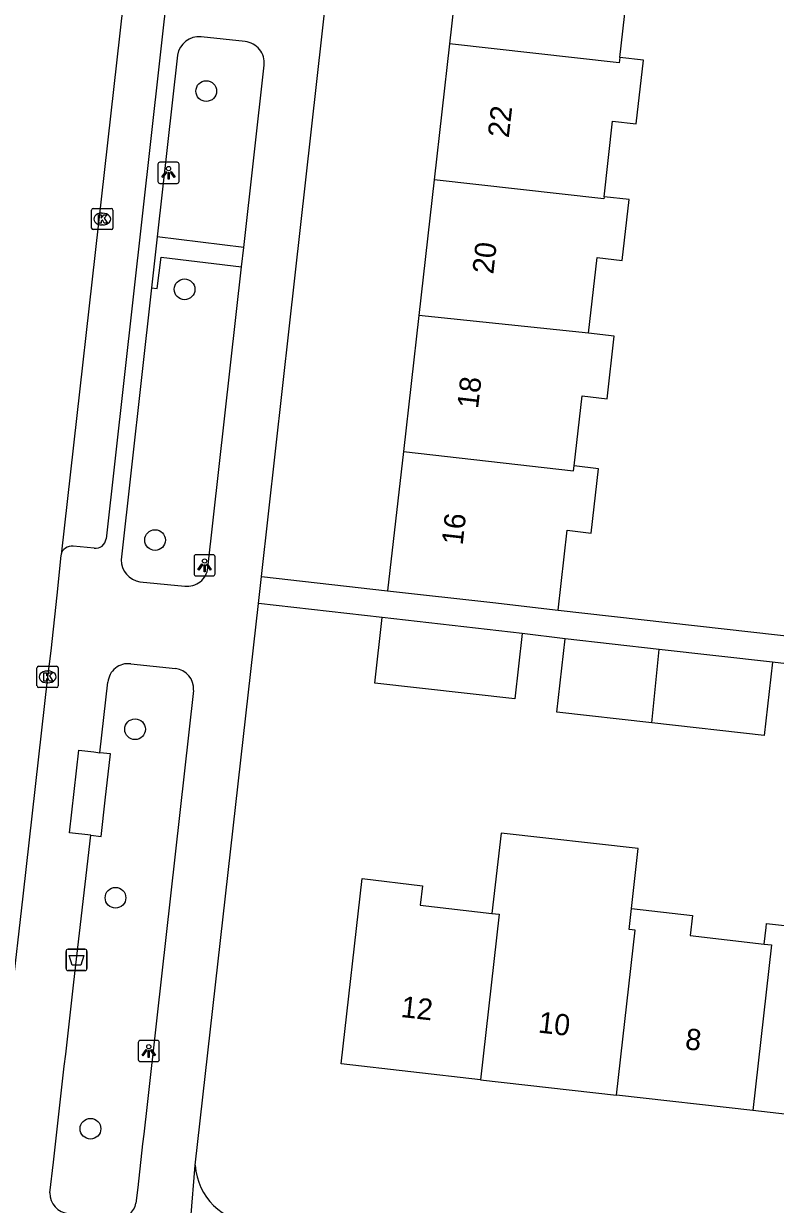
# Model space of a CAD drawing. Extents: x 162026 to 163499, y 387297 to 388169.
# Drawn here: x 162279.3 to 162314.8, y 387674.7 to 387730.5 of the extents above; entities that cross this region are included whole.
import ezdxf

# ---------------------------------------------------------------- set-up
doc = ezdxf.new("R2010")
doc.units = 0
for name, color, linetype in [('IMGEO_Afvalbak', 7, 'Continuous'), ('IMGEO_Boom', 7, 'Continuous'), ('IMGEO_Kolk', 7, 'Continuous'), ('IMGEO_Lichtpunt', 7, 'Continuous'), ('IMGEO_Pand', 7, 'Continuous'), ('IMGEO_Pand_nummerreeks', 7, 'Continuous'), ('IMGEO_Rijbaan_lokaal_gesloten', 7, 'Continuous'), ('IMGEO_Voetpad_gesloten', 7, 'Continuous'), ('IMGEO_Voetpad_open', 7, 'Continuous')]:
    doc.layers.add(name, color=color, linetype=linetype)

msp = doc.modelspace()

# ---------------------------------------------------------------- linework, layer by layer
at = {"layer": 'IMGEO_Afvalbak'}
for p, q in [((162281.266, 387685.86), (162281.266, 387686.66)), ((162281.266, 387686.66), (162281.266, 387685.86)), ((162281.366, 387686.76), (162282.156, 387686.76)), ((162282.156, 387686.76), (162281.366, 387686.76)), ((162282.256, 387686.66), (162282.256, 387685.86)), ((162282.256, 387685.86), (162282.256, 387686.66)), ((162282.156, 387685.76), (162281.366, 387685.76)), ((162281.366, 387685.76), (162282.156, 387685.76))]:
    msp.add_line(p, q, dxfattribs=at)
msp.add_lwpolyline([(162281.409, 387686.474), (162282.113, 387686.474), (162281.964, 387686.004), (162281.558, 387686.004), (162281.409, 387686.474)], dxfattribs=at)
for centre, start, end in [((162281.366, 387686.66), 90, 180), ((162281.366, 387686.66), 90, 180), ((162282.156, 387686.66), 0, 90), ((162282.156, 387686.66), 360, 90), ((162281.366, 387685.86), 180, 270), ((162281.366, 387685.86), 180, 270), ((162282.156, 387685.86), 270, 0), ((162282.156, 387685.86), 270, 0)]:
    msp.add_arc(centre, 0.1, start, end, dxfattribs=at)
at = {"layer": 'IMGEO_Boom'}
for centre in [(162287.886, 387727.271), (162286.863, 387717.914), (162285.469, 387706.079), (162284.526, 387697.148), (162283.602, 387689.193), (162282.42, 387678.292)]:
    msp.add_circle(centre, 0.489, dxfattribs=at)
at = {"layer": 'IMGEO_Kolk'}
for p, q in [((162282.474, 387720.805), (162282.474, 387721.657)), ((162282.549, 387721.731), (162283.401, 387721.731)), ((162282.962, 387721.511), (162282.987, 387721.511)), ((162283.475, 387721.657), (162283.475, 387720.805)), ((162282.985, 387720.951), (162282.96, 387720.951)), ((162283.401, 387720.731), (162282.549, 387720.731)), ((162279.895, 387699.192), (162279.895, 387700.044)), ((162279.97, 387700.118), (162280.822, 387700.118)), ((162280.383, 387699.898), (162280.408, 387699.898)), ((162280.896, 387700.044), (162280.896, 387699.192)), ((162280.822, 387699.118), (162279.97, 387699.118)), ((162280.406, 387699.338), (162280.381, 387699.338))]:
    msp.add_line(p, q, dxfattribs=at)
for points in [[(162282.474, 387720.805), (162282.474, 387721.657)], [(162282.549, 387721.731), (162283.401, 387721.731)], [(162282.795, 387721.431), (162282.918, 387721.431), (162282.918, 387721.28), (162283.048, 387721.431), (162283.212, 387721.431), (162283.066, 387721.28), (162283.219, 387721.031), (162283.067, 387721.031), (162282.982, 387721.195), (162282.918, 387721.128), (162282.918, 387721.031), (162282.795, 387721.031), (162282.795, 387721.431)], [(162283.475, 387721.657), (162283.475, 387720.805)], [(162283.401, 387720.731), (162282.549, 387720.731)], [(162279.895, 387699.192), (162279.895, 387700.044)], [(162279.97, 387700.118), (162280.822, 387700.118)], [(162280.216, 387699.818), (162280.339, 387699.818), (162280.339, 387699.667), (162280.469, 387699.818), (162280.633, 387699.818), (162280.487, 387699.667), (162280.64, 387699.418), (162280.488, 387699.418), (162280.403, 387699.582), (162280.339, 387699.515), (162280.339, 387699.418), (162280.216, 387699.418), (162280.216, 387699.818)], [(162280.896, 387700.044), (162280.896, 387699.192)], [(162280.822, 387699.118), (162279.97, 387699.118)]]:
    msp.add_lwpolyline(points, dxfattribs=at)
for centre, start, end in [((162282.551, 387721.655), 91.552, 178.448), ((162282.551, 387721.655), 91.552, 178.448), ((162283.399, 387721.655), 1.552, 88.448), ((162283.399, 387721.655), 1.552, 88.448), ((162282.551, 387720.807), 181.552, 268.448), ((162282.551, 387720.807), 181.552, 268.448), ((162283.399, 387720.807), 271.552, 358.448), ((162283.399, 387720.807), 271.552, 358.448), ((162279.972, 387700.042), 91.552, 178.448), ((162279.972, 387700.042), 91.552, 178.448), ((162280.82, 387700.042), 1.552, 88.448), ((162280.82, 387700.042), 1.552, 88.448), ((162279.972, 387699.194), 181.552, 268.448), ((162279.972, 387699.194), 181.552, 268.448), ((162280.82, 387699.194), 271.552, 358.448), ((162280.82, 387699.194), 271.552, 358.448)]:
    msp.add_arc(centre, 0.0765, start, end, dxfattribs=at)
for centre, major_axis, ratio, start_param, end_param in [((162282.961, 387721.231), (-0.387, 0.002), 0.722429, 4.712389, 7.853982), ((162282.986, 387721.231), (-0.39, 0.002), 0.717154, 1.570796, 4.712389), ((162280.382, 387699.618), (-0.387, 0.002), 0.722429, 4.712389, 7.853982), ((162280.407, 387699.618), (-0.39, 0.002), 0.717154, 1.570796, 4.712389)]:
    msp.add_ellipse(centre, major_axis=major_axis, ratio=ratio, start_param=start_param, end_param=end_param, dxfattribs=at)
at = {"layer": 'IMGEO_Lichtpunt'}
for p, q in [((162285.606, 387723.816), (162285.606, 387723.009)), ((162285.606, 387723.816), (162285.606, 387723.009)), ((162286.508, 387723.911), (162285.7, 387723.911)), ((162286.508, 387723.911), (162285.7, 387723.911)), ((162286.602, 387723.009), (162286.602, 387723.816)), ((162286.602, 387723.009), (162286.602, 387723.816)), ((162285.7, 387722.915), (162286.508, 387722.915)), ((162285.7, 387722.915), (162286.508, 387722.915)), ((162287.309, 387705.29), (162287.309, 387704.483)), ((162287.309, 387705.29), (162287.309, 387704.483)), ((162288.211, 387705.385), (162287.403, 387705.385)), ((162288.211, 387705.385), (162287.403, 387705.385)), ((162288.305, 387704.483), (162288.305, 387705.29)), ((162288.305, 387704.483), (162288.305, 387705.29)), ((162287.403, 387704.389), (162288.211, 387704.389)), ((162287.403, 387704.389), (162288.211, 387704.389)), ((162284.675, 387682.362), (162284.675, 387681.555)), ((162284.675, 387682.362), (162284.675, 387681.555)), ((162285.577, 387682.457), (162284.769, 387682.457)), ((162285.577, 387682.457), (162284.769, 387682.457)), ((162285.671, 387681.555), (162285.671, 387682.362)), ((162285.671, 387681.555), (162285.671, 387682.362)), ((162284.769, 387681.461), (162285.577, 387681.461)), ((162284.769, 387681.461), (162285.577, 387681.461))]:
    msp.add_line(p, q, dxfattribs=at)
for points in [[(162285.98, 387723.48), (162286.019, 387723.452), (162285.831, 387723.19), (162285.793, 387723.217), (162285.98, 387723.48)], [(162286.082, 387723.432), (162286.129, 387723.432), (162286.129, 387723.11), (162286.082, 387723.11), (162286.082, 387723.432)], [(162286.192, 387723.452), (162286.23, 387723.479), (162286.417, 387723.217), (162286.378, 387723.189), (162286.192, 387723.452)], [(162287.683, 387704.954), (162287.722, 387704.926), (162287.534, 387704.664), (162287.496, 387704.691), (162287.683, 387704.954)], [(162287.785, 387704.906), (162287.832, 387704.906), (162287.832, 387704.584), (162287.785, 387704.584), (162287.785, 387704.906)], [(162287.895, 387704.926), (162287.933, 387704.953), (162288.12, 387704.691), (162288.081, 387704.663), (162287.895, 387704.926)], [(162285.049, 387682.026), (162285.088, 387681.998), (162284.9, 387681.736), (162284.862, 387681.763), (162285.049, 387682.026)], [(162285.151, 387681.978), (162285.198, 387681.978), (162285.198, 387681.656), (162285.151, 387681.656), (162285.151, 387681.978)], [(162285.261, 387681.998), (162285.299, 387682.025), (162285.486, 387681.763), (162285.447, 387681.735), (162285.261, 387681.998)]]:
    msp.add_lwpolyline(points, dxfattribs=at)
for centre in [(162286.105, 387723.614), (162287.808, 387705.088), (162285.174, 387682.16)]:
    msp.add_circle(centre, 0.0994, dxfattribs=at)
for centre, start, end in [((162285.7, 387723.816), 90, 180), ((162285.7, 387723.816), 90, 180), ((162286.508, 387723.816), 0, 90), ((162286.508, 387723.816), 0, 90), ((162285.7, 387723.009), 180, 270), ((162285.7, 387723.009), 180, 270), ((162286.508, 387723.009), 270, 0), ((162286.508, 387723.009), 270, 360), ((162287.403, 387705.29), 90, 180), ((162287.403, 387705.29), 90, 180), ((162288.211, 387705.29), 0, 90), ((162288.211, 387705.29), 0, 90), ((162287.403, 387704.483), 180, 270), ((162287.403, 387704.483), 180, 270), ((162288.211, 387704.483), 270, 0), ((162288.211, 387704.483), 270, 360), ((162284.769, 387682.362), 90, 180), ((162284.769, 387682.362), 90, 180), ((162285.577, 387682.362), 0, 90), ((162285.577, 387682.362), 0, 90), ((162284.769, 387681.555), 180, 270), ((162284.769, 387681.555), 180, 270), ((162285.577, 387681.555), 270, 0), ((162285.577, 387681.555), 270, 360)]:
    msp.add_arc(centre, 0.0946, start, end, dxfattribs=at)
at = {"layer": 'IMGEO_Pand'}
for points in [[(162300.1, 387735.926), (162299.373, 387729.508)], [(162307.411, 387728.86), (162307.788, 387732.193), (162308.92, 387732.065), (162309.269, 387735.147), (162308.141, 387735.275)], [(162299.373, 387729.508), (162298.646, 387723.09)], [(162307.411, 387728.86), (162307.382, 387728.602), (162299.373, 387729.508)], [(162306.667, 387722.288), (162307.07, 387725.846), (162308.193, 387725.719), (162308.535, 387728.733), (162307.411, 387728.86)], [(162298.646, 387723.09), (162297.919, 387716.672)], [(162306.667, 387722.288), (162306.655, 387722.183), (162298.646, 387723.09)], [(162305.933, 387715.839), (162306.338, 387719.412), (162307.525, 387719.278), (162307.851, 387722.154), (162306.667, 387722.288)], [(162297.919, 387716.672), (162297.192, 387710.254)], [(162305.933, 387715.839), (162297.919, 387716.672)], [(162305.259, 387709.575), (162305.634, 387712.884), (162306.816, 387712.75), (162307.15, 387715.701), (162305.933, 387715.839)], [(162297.192, 387710.254), (162296.448, 387703.689)], [(162297.192, 387710.254), (162305.233, 387709.344), (162305.259, 387709.575)], [(162304.508, 387702.775), (162304.934, 387706.539), (162306.068, 387706.411), (162306.411, 387709.445), (162305.259, 387709.575)], [(162296.448, 387703.689), (162301.417, 387703.126), (162304.508, 387702.775)], [(162302.807, 387701.675), (162302.456, 387698.579), (162295.841, 387699.329), (162296.192, 387702.425)], [(162302.807, 387701.675), (162296.192, 387702.425)], [(162308.933, 387697.449), (162304.447, 387697.953), (162304.836, 387701.411)], [(162309.279, 387700.912), (162304.836, 387701.411)], [(162308.933, 387697.449), (162309.279, 387700.912)], [(162314.623, 387700.311), (162309.279, 387700.912)], [(162314.623, 387700.311), (162314.234, 387696.852), (162308.933, 387697.449)], [(162307.963, 387688.682), (162308.284, 387691.515), (162301.809, 387692.25), (162301.377, 387688.454)], [(162300.831, 387680.604), (162294.254, 387681.35), (162295.247, 387690.105), (162298.098, 387689.752), (162297.994, 387688.838), (162301.377, 387688.454)], [(162307.26, 387679.875), (162308.144, 387687.669), (162307.852, 387687.702), (162307.963, 387688.682)], [(162307.963, 387688.682), (162310.842, 387688.356), (162310.735, 387687.407), (162314.232, 387687.01)], [(162301.377, 387688.454), (162301.717, 387688.415), (162300.831, 387680.604)], [(162314.232, 387687.01), (162314.322, 387687.796), (162314.343, 387687.982), (162317.302, 387687.647), (162317.189, 387686.657), (162320.477, 387686.284)], [(162314.232, 387687.01), (162314.576, 387686.971), (162313.688, 387679.146)], [(162300.831, 387680.604), (162307.26, 387679.875)], [(162313.688, 387679.146), (162307.26, 387679.875)], [(162320.117, 387678.417), (162313.688, 387679.146)]]:
    msp.add_lwpolyline(points, dxfattribs=at)
at = {"layer": 'IMGEO_Rijbaan_lokaal_gesloten'}
for points in [[(162292.493, 387807.458), (162285.406, 387744.3), (162281.03, 387705.382)], [(162281.03, 387705.382), (162281.027, 387705.35), (162280.829, 387703.47), (162280.554, 387700.852), (162280.396, 387699.618), (162279.219, 387689.263), (162278.673, 387684.455), (162278.598, 387683.798), (162277.915, 387677.791), (162277.888, 387677.541), (162277.825, 387676.969)]]:
    msp.add_lwpolyline(points, dxfattribs=at)
at = {"layer": 'IMGEO_Voetpad_gesloten'}
for points in [[(162282.434, 387692.145), (162281.436, 387692.254), (162281.867, 387696.162), (162282.579, 387696.075), (162282.857, 387696.041)], [(162282.434, 387692.145), (162282.923, 387692.091), (162283.117, 387693.806), (162283.362, 387695.98), (162282.857, 387696.041)]]:
    msp.add_lwpolyline(points, dxfattribs=at)
at = {"layer": 'IMGEO_Voetpad_open'}
for points in [[(162294.36, 387806.319), (162292.997, 387794.228), (162292.495, 387789.737), (162287.384, 387743.942), (162283.154, 387706.135)], [(162290.503, 387704.362), (162291.817, 387716.197), (162295.696, 387750.809), (162299.876, 387788.101)], [(162289.721, 387729.609), (162287.647, 387729.835)], [(162286.53, 387728.972), (162285.571, 387720.388)], [(162289.655, 387719.881), (162290.618, 387728.495)], [(162285.571, 387720.388), (162285.302, 387717.982)], [(162289.655, 387719.881), (162285.571, 387720.388)], [(162289.553, 387718.97), (162289.655, 387719.881)], [(162285.302, 387717.982), (162285.567, 387717.947), (162285.756, 387719.425), (162289.553, 387718.97)], [(162287.965, 387704.772), (162289.553, 387718.97)], [(162285.302, 387717.982), (162283.869, 387705.144)], [(162282.594, 387705.695), (162281.606, 387705.793)], [(162284.757, 387704.109), (162286.872, 387703.905)], [(162290.361, 387703.086), (162290.503, 387704.362)], [(162290.503, 387704.362), (162296.448, 387703.689)], [(162287.37, 387676.564), (162290.361, 387703.086)], [(162296.192, 387702.425), (162290.361, 387703.086)], [(162304.508, 387702.775), (162317.518, 387701.302), (162317.822, 387702.58)], [(162304.836, 387701.411), (162302.807, 387701.675)], [(162284.322, 387700.235), (162286.43, 387700.011)], [(162317.694, 387699.953), (162314.623, 387700.311)], [(162282.857, 387696.041), (162283.243, 387699.369)], [(162287.292, 387698.985), (162285.55, 387683.524), (162285.089, 387679.427), (162284.933, 387678.042), (162284.881, 387677.584), (162284.649, 387675.519), (162284.566, 387674.784)], [(162280.501, 387675.261), (162280.667, 387676.71), (162281.185, 387681.239), (162281.251, 387681.814), (162281.64, 387685.206), (162282.434, 387692.145)], [(162286.745, 387669.016), (162287.37, 387676.564)]]:
    msp.add_lwpolyline(points, dxfattribs=at)
for centre, radius, start, end in [((162287.548, 387728.808), 1.031, 84.5146, 170.8652), ((162289.618, 387728.608), 1.006, 353.5637, 84.1188), ((162281.537, 387705.28), 0.517, 82.3659, 168.653), ((162282.664, 387706.182), 0.492, 261.8017, 354.5128), ((162284.923, 387705.15), 1.054, 180.3249, 260.9324), ((162286.988, 387704.881), 0.983, 263.2255, 353.6195), ((162284.197, 387699.285), 0.958, 82.5343, 174.9664), ((162286.329, 387699.051), 0.965, 356.0884, 83.9826), ((162290.246, 387676.725), 2.881, 183.1944, 268.2824), ((162281.467, 387675.248), 0.966, 179.2411, 265.4172), ((162283.654, 387674.949), 0.927, 270.8422, 349.7163)]:
    msp.add_arc(centre, radius, start, end, dxfattribs=at)

# ---------------------------------------------------------------- texts
at = {"layer": 'IMGEO_Pand_nummerreeks'}
for s, rotation, p in [('22', 83.5359, (162302.168, 387725.039)), ('20', 83.5359, (162301.439, 387718.604)), ('18', 83.5359, (162300.719, 387712.254)), ('16', 83.5359, (162299.989, 387705.81)), ('12', 353.5306, (162297.044, 387683.569)), ('10', 353.5313, (162303.529, 387682.835)), ('8', 353.5306, (162310.465, 387682.048))]:
    msp.add_text(s, height=1, rotation=rotation, dxfattribs=at).set_placement(p)

doc.saveas('drawing.dxf')
